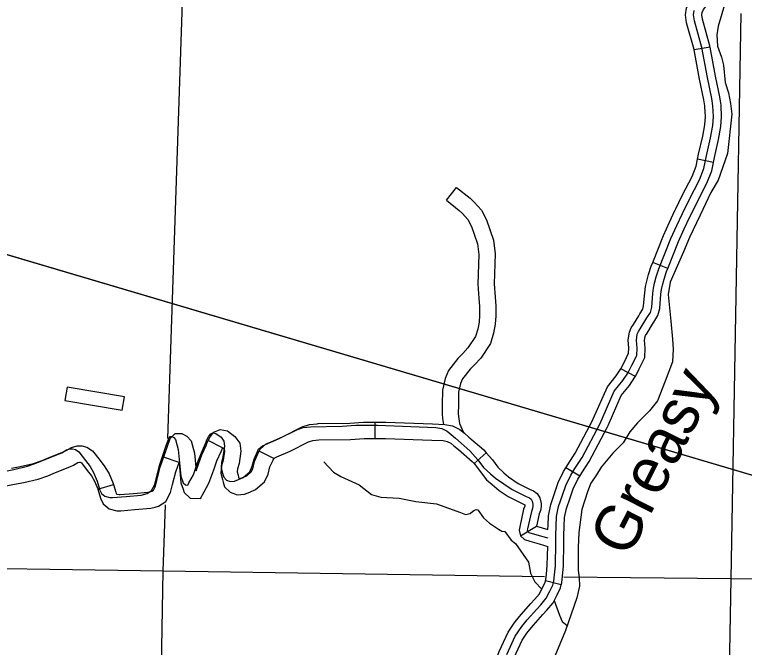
# Model space of a CAD drawing. Extents: x 0 to 3171, y 0 to 2059.
# Drawn here: x 1210 to 1322.4, y 758.3 to 855.9 of the extents above; entities that cross this region are included whole.
import ezdxf

# ---------------------------------------------------------------- set-up
doc = ezdxf.new("R2010")
doc.units = 0
for name, color, linetype in [('Default', 7, 'Continuous'), ('Level 35', 7, 'Continuous'), ('Level 45', 7, 'Continuous'), ('Level 46', 7, 'Continuous'), ('Level 5', 7, 'Continuous'), ('Level 57', 7, 'Continuous')]:
    doc.layers.add(name, color=color, linetype=linetype)

msp = doc.modelspace()

# ---------------------------------------------------------------- linework, layer by layer
at = {"layer": 'Default'}
for points in [[(641.57, 882.9), (992.89, 882.9), (1640.89, 690.88)], [(1029.42, 872.07), (1640.89, 690.88)]]:
    msp.add_lwpolyline(points, dxfattribs=at)
at = {"layer": 'Level 35'}
for points in [[(1320.29, 861.19), (1319.46, 857.92), (1318.33, 854.12), (1318.15, 852.77), (1318.21, 851.01), (1318.86, 849.34), (1319.16, 848.08), (1319.42, 845.41), (1319.92, 843.83), (1320.25, 842.19), (1320.46, 840.55), (1319.79, 834.48), (1319.35, 833.31), (1318.34, 830.33), (1317.22, 828.43), (1315.56, 824.94), (1313.9, 821.54), (1313, 819.31), (1310.94, 814.64), (1310.64, 812.71), (1311.05, 808.63)], [(1311.05, 808.63), (1311.28, 805.82), (1311.42, 804.32), (1311.29, 802.34), (1310.19, 799.36), (1308.97, 796.34), (1307.77, 794.79), (1305.89, 792.96), (1304.75, 791.57), (1303.68, 789.88), (1302.12, 788.29), (1300.3, 786.13), (1299.59, 784.95), (1298.73, 783.62), (1298.19, 782.3), (1297.34, 779.56), (1296.87, 776.01), (1296.75, 773.71), (1296.76, 770.18), (1296.93, 769.1), (1296.96, 767.78), (1296.56, 765.96), (1294.8, 760.93), (1293.2, 756.95)], [(1257.62, 786.94), (1259.09, 785.33), (1260.2, 784.67), (1263.06, 783.39), (1264.95, 781.89), (1266.38, 781.48), (1269.2, 781.32), (1271.75, 780.82), (1274.95, 780.44), (1278.63, 779.11), (1279.42, 778.82), (1280.15, 778.95), (1280.57, 779.34), (1280.82, 779.48), (1281.08, 779.57), (1281.32, 779.52), (1282.21, 778.3), (1283.09, 777.46), (1284.5, 776.53), (1285.02, 776.26), (1285.47, 776.17), (1286.45, 774.83), (1287.12, 774.34), (1289.14, 771.46), (1289.41, 769.76), (1290.1, 768.41), (1291.18, 767.32)], [(1293.08, 765.55), (1293.88, 763.29), (1294.31, 762.31), (1295.06, 761.7)]]:
    msp.add_lwpolyline(points, dxfattribs=at)
at = {"layer": 'Level 45'}
for p, q in [((1317.1, 850.87), (1314.64, 850.43)), ((1317.6, 833.08), (1315.15, 833.58)), ((1310.57, 816.75), (1308.25, 817.67)), ((1305.58, 800.11), (1303.36, 801.26)), ((1265.48, 790.54), (1265.5, 793.04)), ((1242, 789.09), (1239.78, 790.24)), ((1249.89, 787.46), (1247.66, 788.58)), ((1280.74, 786.65), (1282.62, 788.3)), ((1235.29, 786.82), (1232.92, 787.64)), ((1297.01, 784.73), (1294.86, 786.01)), ((1222.79, 782.71), (1225.18, 783.42)), ((1287.88, 775.53), (1290.36, 777.01)), ((1294.16, 767.95), (1291.74, 768.59))]:
    msp.add_line(p, q, dxfattribs=at)
for points in [[(1314.64, 850.43), (1314.62, 850.52), (1313.47, 854.63), (1313.29, 855.82), (1313.45, 856.86), (1313.88, 857.91), (1314.4, 858.62), (1315.05, 859.5), (1315.08, 859.54)], [(1317.1, 850.87), (1317.06, 851.08), (1315.92, 855.16), (1315.82, 855.82), (1315.87, 856.18), (1316.08, 856.67), (1316.42, 857.14), (1317.09, 858.05), (1317.14, 858.13)], [(1285.77, 757.23), (1287.07, 760.06), (1288.07, 761.53), (1288.93, 762.56), (1290.4, 764.23), (1291, 764.88), (1291.85, 765.9), (1292.41, 766.97), (1292.86, 767.92), (1293.01, 768.51), (1293.14, 769.5), (1293.27, 770.91), (1293.34, 774.42), (1293.32, 775.55), (1293.44, 778.48), (1293.75, 780.04), (1294.34, 781.79), (1294.86, 783.26), (1295.62, 784.85), (1296.26, 785.92), (1297.4, 787.62), (1300.1, 792.75), (1302.34, 797.83), (1303.65, 799.46), (1304.43, 800.61), (1305.05, 801.82), (1305.79, 803.34), (1305.86, 804.45), (1305.75, 805.71), (1305.88, 806.6), (1306.06, 807.01), (1306.32, 807.43), (1307.36, 809.12), (1307.89, 809.97), (1308.1, 810.79), (1308.27, 812.88), (1308.36, 813.73), (1308.54, 814.46), (1308.81, 815.46), (1309.2, 816.68), (1311.06, 821.37), (1311.96, 823.37), (1312.85, 825.23), (1313.93, 827.42), (1315.46, 830.42), (1316.14, 832.17), (1316.54, 834.11), (1317.18, 836.89), (1317.5, 838.76), (1317.61, 840.16), (1317.54, 841.8), (1317.34, 842.96), (1316.67, 846.17), (1315.84, 850.8), (1314.69, 854.9), (1314.55, 855.82), (1314.66, 856.52)], [(1316.27, 841.79), (1316.11, 842.73), (1315.45, 845.94), (1314.64, 850.43)], [(1318.74, 842.21), (1318.57, 843.19), (1317.9, 846.41), (1317.1, 850.87)], [(1317.6, 833.08), (1317.76, 833.84), (1318.41, 836.65), (1318.74, 838.61), (1318.86, 840.13), (1318.78, 841.93), (1318.74, 842.21)], [(1315.15, 833.58), (1315.32, 834.37), (1315.96, 837.14), (1316.26, 838.91), (1316.36, 840.18), (1316.29, 841.67), (1316.27, 841.79)], [(1311.76, 825.84), (1312.81, 827.98), (1314.32, 830.93), (1314.93, 832.52), (1315.15, 833.58)], [(1314, 824.74), (1315.04, 826.86), (1316.61, 829.91), (1317.34, 831.81), (1317.6, 833.08)], [(1308.25, 817.67), (1309.91, 821.85), (1310.82, 823.9), (1311.73, 825.78), (1311.76, 825.84)], [(1310.57, 816.75), (1312.22, 820.88), (1313.09, 822.85), (1313.98, 824.69), (1314, 824.74)], [(1306.1, 809.46), (1306.29, 809.77), (1306.72, 810.47), (1306.86, 811), (1307.03, 813), (1307.13, 813.94), (1307.33, 814.77), (1307.61, 815.82), (1308.03, 817.1), (1308.25, 817.67)], [(1308.24, 808.16), (1308.42, 808.46), (1309.05, 809.48), (1309.33, 810.58), (1309.52, 812.77), (1309.6, 813.51), (1309.75, 814.15), (1310.01, 815.11), (1310.38, 816.26), (1310.57, 816.75)], [(1303.36, 801.26), (1303.93, 802.37), (1304.55, 803.67), (1304.6, 804.44), (1304.49, 805.74), (1304.66, 806.94), (1304.95, 807.6), (1305.27, 808.09), (1306.1, 809.46)], [(1305.58, 800.11), (1306.17, 801.26), (1307.02, 803.02), (1307.11, 804.47), (1307.01, 805.67), (1307.09, 806.26), (1307.16, 806.42), (1307.38, 806.76), (1308.24, 808.16)], [(1299.08, 793.55), (1301.27, 798.48), (1302.64, 800.2), (1303.35, 801.25), (1303.36, 801.26)], [(1301.37, 792.54), (1303.42, 797.18), (1304.66, 798.72), (1305.5, 799.97), (1305.58, 800.11)], [(1213.41, 786.75), (1214.18, 787.07), (1217.22, 788.34), (1217.97, 788.76), (1218.53, 788.92), (1218.88, 788.92), (1219.33, 788.81), (1219.87, 788.48), (1220.89, 787.14), (1221.6, 786.23), (1222.13, 785.29), (1222.7, 783.97), (1223.12, 782.56), (1223.37, 782.04), (1223.89, 781.62), (1224.64, 781.41), (1225.03, 781.41), (1227.14, 781.6), (1229.46, 781.8), (1230.37, 782.04), (1231.06, 782.49), (1231.56, 783.42), (1231.85, 784.53), (1232.35, 786.53), (1233.39, 789.58), (1233.75, 790.63), (1233.95, 790.81), (1234.18, 790.81), (1234.5, 790.67), (1234.76, 790.35), (1235.17, 788.84), (1235.57, 784.72), (1235.92, 783.69), (1236.27, 783.36), (1236.64, 783.35), (1236.82, 783.67), (1237.5, 784.92), (1238.21, 786.91), (1238.73, 788.33), (1239.36, 789.77), (1239.63, 790.43), (1239.86, 790.88), (1240.17, 791.24), (1240.52, 791.4), (1240.97, 791.31), (1241.76, 790.74), (1242.2, 790.11), (1242.31, 789.34), (1242.06, 787.71), (1241.83, 786.87), (1241.76, 786.07), (1241.92, 785.32), (1242.17, 784.55), (1242.62, 784.1), (1243.19, 783.9), (1243.83, 783.94), (1244.46, 784.19), (1245.16, 784.49), (1246.2, 785.39), (1246.58, 786.25), (1246.86, 787.34), (1247.38, 788.52), (1247.56, 788.88), (1248.13, 789.4), (1248.63, 789.61), (1250.62, 790.48), (1253.52, 791.94), (1254.4, 792.24), (1255.53, 792.35), (1260.41, 792.42), (1262.51, 792.58), (1265.87, 792.56), (1274.85, 792.24), (1275.75, 792.08), (1276.59, 791.67), (1277.19, 791.16), (1277.89, 790.57), (1280.08, 788.65), (1281.33, 787.22), (1282.19, 786.05), (1283.26, 785.07), (1284.05, 784.4), (1285.3, 783.54), (1286.62, 782.67), (1288.78, 781.57), (1289.27, 781.38), (1289.52, 781.19), (1289.71, 780.89), (1289.81, 780.39), (1289.81, 780.08), (1289.76, 779.76), (1289.56, 779.27), (1288.99, 776.62), (1288.94, 776.4), (1289, 776.2), (1289.15, 776.06), (1291.12, 775.49), (1292.08, 775.2)], [(1247.66, 788.58), (1247.8, 788.86), (1248.7, 789.68), (1249.39, 789.98), (1251.34, 790.83), (1254.28, 792.31), (1255.38, 792.69), (1256.58, 792.8)], [(1256.58, 792.8), (1256.71, 792.82), (1261.6, 792.88), (1263.72, 793.05), (1265.5, 793.04)], [(1265.5, 793.04), (1267.15, 793.02), (1274.33, 792.77)], [(1274.33, 792.77), (1276.24, 792.7), (1277.4, 792.49), (1278.53, 791.94), (1279.25, 791.33), (1279.95, 790.74), (1282.22, 788.76), (1282.62, 788.3)], [(1294.86, 786.01), (1295.21, 786.59), (1296.32, 788.26), (1298.97, 793.29), (1299.08, 793.55)], [(1297.01, 784.73), (1297.32, 785.25), (1298.48, 786.98), (1301.22, 792.2), (1301.37, 792.54)], [(1239.78, 790.24), (1240.07, 790.8), (1240.65, 791.48), (1241.63, 791.92), (1242.74, 791.7), (1243.91, 790.85), (1244.65, 789.81), (1244.83, 788.55), (1244.54, 786.67), (1244.32, 785.87), (1244.27, 785.37), (1244.38, 784.86), (1244.48, 784.55)], [(1233.5, 789.34), (1233.92, 790.55), (1234.71, 791.28), (1235.71, 791.28), (1236.52, 790.9), (1237.15, 790.17), (1237.66, 788.28), (1237.92, 785.53)], [(1237.92, 785.53), (1238.29, 786.55), (1238.82, 788.01), (1239.46, 789.47), (1239.74, 790.18), (1239.78, 790.24)], [(1249.83, 787.33), (1250.07, 787.55), (1250.38, 787.68), (1252.41, 788.57), (1255.26, 790), (1255.92, 790.23), (1256.82, 790.31)], [(1256.82, 790.31), (1256.85, 790.32), (1261.72, 790.38), (1263.81, 790.55), (1265.48, 790.54)], [(1265.48, 790.54), (1267.09, 790.52), (1274.24, 790.27)], [(1274.24, 790.27), (1275.97, 790.21), (1276.61, 790.09), (1277.15, 789.83), (1277.64, 789.42), (1278.33, 788.84), (1280.45, 786.98), (1280.74, 786.65)], [(1217.6, 788.54), (1217.93, 788.68), (1218.74, 789.14), (1219.61, 789.39), (1220.3, 789.39), (1221.07, 789.18), (1221.97, 788.64), (1223.14, 787.12), (1223.89, 786.14), (1224.51, 785.07), (1225.13, 783.61), (1225.18, 783.42)], [(1230.97, 782.37), (1231.11, 782.41), (1231.36, 782.58), (1231.64, 783.09), (1231.89, 784.05), (1232.4, 786.1), (1233.46, 789.2), (1233.5, 789.34)], [(1235.92, 782.72), (1236.09, 782.21), (1237.01, 781.35), (1238.6, 781.29), (1239.17, 782.28), (1239.9, 783.63), (1240.64, 785.7), (1241.14, 787.08), (1241.77, 788.5), (1242.02, 789.13), (1242, 789.09)], [(1242, 789.09), (1242.02, 789.13), (1242.11, 789.06), (1242.26, 788.85), (1242.3, 788.57), (1242.09, 787.19), (1241.85, 786.31), (1241.75, 785.2), (1241.97, 784.21), (1242.1, 783.8)], [(1209.48, 785.93), (1210.85, 786.2), (1212.89, 786.67), (1214.21, 787.13), (1214.95, 787.44), (1217.6, 788.54)], [(1244.48, 784.55), (1244.52, 784.43), (1244.55, 784.4), (1244.62, 784.38), (1244.81, 784.39), (1245.23, 784.56), (1245.74, 784.78), (1246.42, 785.37), (1246.64, 785.87), (1246.93, 786.97), (1247.5, 788.27), (1247.66, 788.58)], [(1282.62, 788.3), (1283.56, 787.22), (1284.38, 786.1), (1285.34, 785.22), (1286.06, 784.62), (1287.53, 783.61)], [(1218.56, 786.23), (1219.02, 786.43), (1219.71, 786.82), (1219.96, 786.89), (1219.97, 786.89), (1220.09, 786.86), (1220.27, 786.75), (1221.16, 785.6), (1221.81, 784.75), (1222.27, 783.95), (1222.77, 782.76), (1222.79, 782.71)], [(1242.1, 783.8), (1242.32, 783.09), (1243.19, 782.23), (1244.27, 781.86), (1245.36, 781.92), (1246.19, 782.25), (1247.08, 782.64), (1248.48, 783.84), (1249.01, 785.05), (1249.3, 786.14), (1249.77, 787.21), (1249.89, 787.46)], [(1203.59, 783.91), (1204.2, 784.34), (1204.76, 784.64), (1205.69, 784.94), (1209.85, 785.76), (1211.98, 786.25), (1213.41, 786.75)], [(1209.97, 783.48), (1211.37, 783.76), (1213.58, 784.27), (1215.11, 784.79), (1215.92, 785.14), (1218.56, 786.23)], [(1231.61, 779.96), (1232.14, 780.1), (1233.26, 780.83), (1233.99, 782.18), (1234.31, 783.44), (1234.8, 785.4), (1235.29, 786.82)], [(1235.29, 786.82), (1235.59, 783.67), (1235.92, 782.72)], [(1280.74, 786.65), (1282.66, 784.17), (1283.51, 783.45), (1284.6, 782.51), (1285.99, 781.58), (1286.4, 781.38)], [(1292.13, 777.1), (1292.2, 778.63), (1292.54, 780.36), (1293.16, 782.2), (1293.71, 783.73), (1294.51, 785.44), (1294.86, 786.01)], [(1294.63, 776.99), (1294.69, 778.34), (1294.96, 779.72), (1295.52, 781.38), (1296.02, 782.78), (1296.72, 784.25), (1297.01, 784.73)], [(1287.53, 783.61), (1289.3, 782.71), (1289.89, 782.47), (1290.44, 782.06), (1290.89, 781.38), (1291.06, 780.51), (1291.06, 779.98), (1290.97, 779.42), (1290.76, 778.9), (1290.36, 777.01)], [(1202.17, 780.11), (1203.15, 780.44), (1205.56, 782.11), (1206.11, 782.5), (1206.5, 782.7), (1207.26, 782.95), (1209.97, 783.48)], [(1222.79, 782.71), (1223.2, 781.31), (1223.63, 780.46), (1224.55, 779.7), (1225.72, 779.38), (1226.34, 779.38), (1228.5, 779.57), (1230.93, 779.78), (1231.61, 779.96)], [(1225.18, 783.42), (1225.54, 782.23), (1225.62, 782.06), (1225.73, 781.97), (1226.06, 781.88), (1226.23, 781.88), (1228.28, 782.06), (1230.5, 782.25), (1230.97, 782.37)], [(1286.4, 781.38), (1288.27, 780.44), (1288.55, 780.32), (1288.56, 780.27), (1288.56, 780.18), (1288.55, 780.1), (1288.36, 779.63), (1287.77, 776.89), (1287.66, 776.38), (1287.88, 775.53), (1288.52, 774.94), (1289.33, 774.71)], [(1290.36, 777.01), (1292.11, 776.5)], [(1292.11, 776.5), (1292.13, 777.1)], [(1294.16, 767.95), (1294.24, 768.27), (1294.38, 769.36), (1294.51, 770.84), (1294.59, 774.42), (1294.57, 775.53), (1294.63, 776.99)], [(1289.33, 774.71), (1290.77, 774.29), (1292.08, 773.9)], [(1291.74, 768.59), (1291.79, 768.75), (1291.9, 769.63), (1292.02, 770.98), (1292.08, 773.9)], [(1286.81, 761.9), (1287.07, 762.28), (1287.98, 763.37), (1289.48, 765.07), (1290.06, 765.7), (1290.8, 766.6), (1291.29, 767.53), (1291.68, 768.35), (1291.74, 768.59)], [(1288.88, 760.5), (1289.07, 760.78), (1289.87, 761.74), (1291.33, 763.39), (1291.94, 764.05), (1292.9, 765.2), (1293.53, 766.42), (1294.04, 767.48), (1294.16, 767.95)], [(1283.26, 753.38), (1283.45, 754.31), (1284.04, 756.16), (1284.61, 757.71), (1285.98, 760.67), (1286.81, 761.9)], [(1285.7, 752.88), (1285.87, 753.68), (1286.4, 755.34), (1286.92, 756.75), (1288.16, 759.44), (1288.88, 760.5)]]:
    msp.add_lwpolyline(points, dxfattribs=at)
at = {"layer": 'Level 46'}
for points in [[(1276.47, 827.29), (1278.03, 829.24), (1280.12, 827.57), (1280.77, 826.94), (1281.86, 825.73), (1282.65, 824.22), (1283.73, 821.1), (1283.97, 819.01), (1283.83, 814.37), (1283.97, 812.34), (1284.07, 810.98), (1284.09, 809.44), (1284.01, 808.14), (1283.72, 806.77), (1283.26, 805.17), (1281.78, 802.93), (1280.82, 801.9), (1280.13, 801.2), (1278.98, 799.73), (1278.65, 798.99), (1278.35, 797.69), (1278.34, 795.67), (1278.3, 794.39), (1278.35, 793.91), (1278.51, 792.86), (1279.09, 791.47)], [(1276.47, 827.29), (1278.46, 825.69), (1278.97, 825.2), (1279.79, 824.29), (1280.35, 823.22), (1281.28, 820.54), (1281.47, 818.91), (1281.33, 814.32), (1281.48, 812.17), (1281.57, 810.87), (1281.59, 809.5), (1281.53, 808.47), (1281.3, 807.37), (1280.97, 806.24), (1279.8, 804.48), (1279.01, 803.62), (1278.25, 802.86), (1276.81, 801.02), (1276.27, 799.77), (1275.86, 797.98), (1275.84, 795.71), (1275.8, 794.31), (1275.86, 793.6), (1276.01, 792.71)]]:
    msp.add_lwpolyline(points, dxfattribs=at)
at = {"layer": 'Level 5'}
for points in [[(1233.55, 790.54), (1235.87, 859.41)], [(1321.84, 856.04), (1320.27, 768.91)], [(1232.86, 770.08), (1233.2, 780.29)], [(1232.86, 770.08), (1190.83, 770.7)], [(1231.73, 705.28), (1232.86, 770.08)], [(1291.59, 769.18), (1232.86, 770.08)], [(1320.27, 768.91), (1294.54, 769.15)], [(1320.27, 768.91), (1318.94, 695.7)], [(1407.85, 768.98), (1353.91, 768.82), (1320.27, 768.91)]]:
    msp.add_lwpolyline(points, dxfattribs=at)
at = {"layer": 'Level 57'}
for p, q in [((1218.04, 798.43), (1217.69, 796.37)), ((1226.87, 796.93), (1218.04, 798.43)), ((1217.69, 796.37), (1226.52, 794.88)), ((1226.52, 794.88), (1226.87, 796.93))]:
    msp.add_line(p, q, dxfattribs=at)

# ---------------------------------------------------------------- texts
at = {"layer": 'Level 35'}
msp.add_text('Greasy', height=7.04, rotation=63.2318, dxfattribs=at).set_placement((1304.52, 771.94))

doc.saveas('drawing.dxf')
